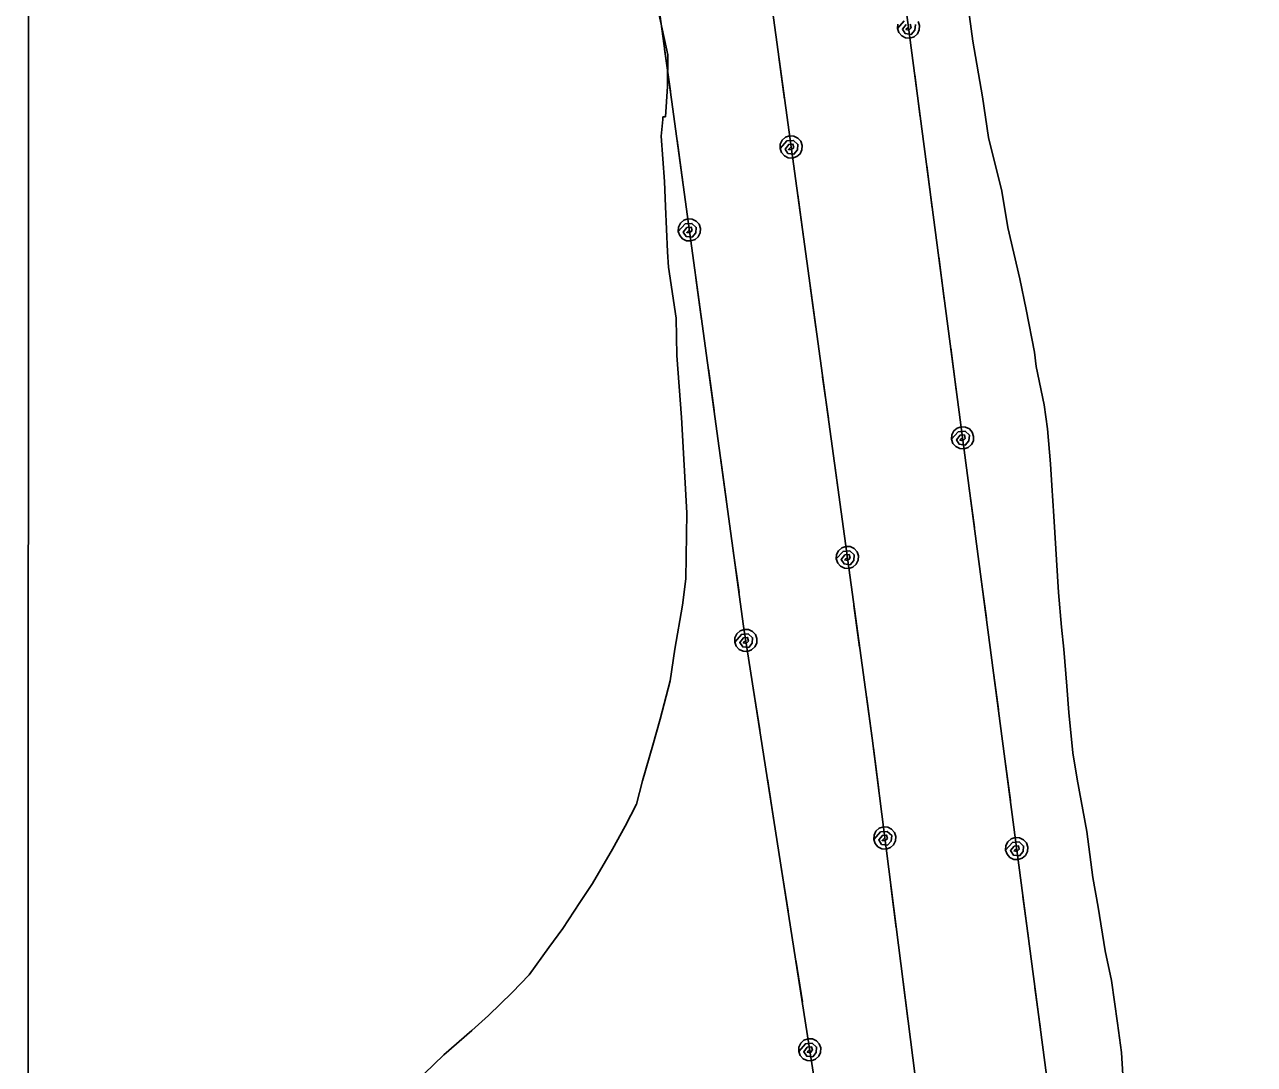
# Model space of a CAD drawing. Extents: x 3263578 to 3301413, y 764927 to 798602.
# Drawn here: x 3267728 to 3268720, y 783884 to 784722 of the extents above; entities that cross this region are included whole.
import ezdxf

# ---------------------------------------------------------------- set-up
doc = ezdxf.new("R2010")
doc.units = 0
for name, color, linetype in [('V-GRID-FRAM', 7, 'Continuous'), ('V-SITE-VEGE', 7, 'Continuous'), ('V-UTIL-LINE', 7, 'Continuous')]:
    doc.layers.add(name, color=color, linetype=linetype)

msp = doc.modelspace()

# ---------------------------------------------------------------- linework, layer by layer
at = {"layer": 'V-GRID-FRAM'}
msp.add_lwpolyline([(3267734.87, 794015.53), (3299171.18, 794017.82), (3299180.44, 775831.73), (3267728.26, 775829.44), (3267734.87, 794015.53)], dxfattribs=at)
at = {"layer": 'V-SITE-VEGE'}
for p, q in [((3267730.97, 783292.77), (3267731.53, 784821.69)), ((3268239.65, 784731.34), (3268246.89, 784697.88)), ((3268246.89, 784697.88), (3268246.48, 784672.33)), ((3268246.48, 784672.33), (3268244.98, 784647.91)), ((3268242.76, 784647.95), (3268242.72, 784645.73)), ((3268244.98, 784647.91), (3268242.76, 784647.95)), ((3268242.72, 784645.73), (3268241.4, 784632.41)), ((3268241.4, 784632.41), (3268244.14, 784595.7)), ((3268244.14, 784595.7), (3268244.93, 784575.69)), ((3268244.93, 784575.69), (3268246.57, 784539)), ((3268246.57, 784539), (3268247.48, 784526.76)), ((3268247.48, 784526.76), (3268253.48, 784485.55)), ((3268253.48, 784485.55), (3268254.12, 784455.54)), ((3268254.12, 784455.54), (3268257.75, 784405.48)), ((3268257.75, 784405.48), (3268262.08, 784328.74)), ((3268262.08, 784328.74), (3268261.22, 784275.42)), ((3268261.22, 784275.42), (3268258.66, 784254.35)), ((3268258.66, 784254.35), (3268252.54, 784218.89)), ((3268252.54, 784218.89), (3268248.79, 784193.39)), ((3268248.79, 784193.39), (3268240.52, 784162.41)), ((3268240.52, 784162.41), (3268234.62, 784141.39)), ((3268234.62, 784141.39), (3268226.39, 784112.64)), ((3268226.39, 784112.64), (3268221.64, 784093.82)), ((3268221.64, 784093.82), (3268212.47, 784076.19)), ((3268212.47, 784076.19), (3268202.17, 784057.47)), ((3268202.17, 784057.47), (3268186.17, 784029.95)), ((3268186.17, 784029.95), (3268175.92, 784014.55)), ((3268175.92, 784014.55), (3268162.25, 783993.66)), ((3268162.25, 783993.66), (3268150.89, 783978.29)), ((3268150.89, 783978.29), (3268134.98, 783956.32)), ((3268134.98, 783956.32), (3268121.42, 783942.09)), ((3268121.42, 783942.09), (3268102.23, 783923.51)), ((3268102.23, 783923.51), (3268088.71, 783911.51)), ((3268088.71, 783911.51), (3268066.17, 783891.87)), ((3268066.17, 783891.87), (3268024.41, 783851.42))]:
    msp.add_line(p, q, dxfattribs=at)
for points in [[(3268550.3, 784415.73), (3268543.65, 784446.66), (3268542.36, 784458.11), (3268535.85, 784492.54), (3268530.7, 784517.28), (3268520.97, 784558.85), (3268516, 784587.97), (3268505.47, 784631.33), (3268500.64, 784663.94), (3268492.8, 784708.95), (3268488.74, 784738.9)], [(3268614.74, 783857.61), (3268612.67, 783893.62), (3268609.24, 783917.41), (3268604.48, 783951.78), (3268599.3, 783975.64), (3268593.7, 784010.92), (3268589.4, 784034.75), (3268584.74, 784071.74), (3268576.8, 784114.12), (3268573.27, 784135.29), (3268570.18, 784167.83), (3268568.4, 784188.93), (3268566.09, 784218.82), (3268564.16, 784236.42), (3268561.78, 784264.56), (3268558.11, 784326.04), (3268556.46, 784350.64), (3268555.41, 784368.21), (3268553.03, 784396.34), (3268550.3, 784415.73)]]:
    msp.add_lwpolyline(points, dxfattribs=at)
at = {"layer": 'V-UTIL-LINE'}
for points in [[(3268411.53, 784147.11), (3268236.5, 785424.52), (3268065.32, 786699.9), (3267737.01, 789149.55)], [(3268409.45, 784958.93), (3268573.89, 783710.18), (3268827.39, 781864.99), (3268971.69, 780694.4), (3269579.31, 779719.37), (3271430.81, 776750.82), (3272074.85, 775829.76)], [(3268230.13, 784805.77), (3268307.95, 784237.21), (3268452.81, 783310.24), (3268587.31, 782316.49), (3268362.25, 781702.07), (3268263.07, 781437.2), (3268500.02, 781041.3), (3269699.69, 779084.34), (3270893.55, 777127.57), (3271403.45, 776393.36), (3271797.64, 775829.73)], [(3268437.38, 784725.24), (3268431.94, 784719.16), (3268433.07, 784715.84), (3268435.39, 784713.2), (3268438.54, 784711.64), (3268442.04, 784711.41), (3268445.37, 784712.54), (3268448.01, 784714.86), (3268449.56, 784718.01), (3268449.79, 784721.51), (3268448.66, 784724.84)], [(3268432.17, 784722.67), (3268431.94, 784719.16)], [(3268438.9, 784722.34), (3268435.96, 784718.69), (3268438.23, 784715.08), (3268443.04, 784714.41), (3268446.01, 784717.9), (3268446.4, 784722.35)], [(3268440.87, 784720.34), (3268438.73, 784718.41), (3268441, 784717.89), (3268442.99, 784719.78), (3268442.29, 784722.63)], [(3268248.89, 784668.71), (3268244.28, 784702.4)], [(3268340.93, 784662.3), (3268336.32, 784695.98)], [(3268450.39, 784647.99), (3268445.95, 784681.7)], [(3268258.93, 784595.39), (3268254.31, 784629.08)], [(3268346.23, 784623.66), (3268344.11, 784621.71), (3268346.38, 784621.21), (3268348.36, 784623.11), (3268347.64, 784625.95), (3268344.26, 784625.65), (3268341.33, 784621.99), (3268343.62, 784618.39), (3268348.44, 784617.74), (3268351.39, 784621.25), (3268351.75, 784625.7), (3268348.21, 784628.97), (3268342.72, 784628.54), (3268337.31, 784622.44), (3268338.46, 784619.12), (3268340.79, 784616.49), (3268343.95, 784614.95), (3268347.45, 784614.74), (3268350.77, 784615.89), (3268353.4, 784618.22), (3268354.94, 784621.37), (3268355.15, 784624.88), (3268354, 784628.2), (3268351.67, 784630.83), (3268348.51, 784632.36), (3268345.01, 784632.57), (3268341.69, 784631.43), (3268339.06, 784629.1), (3268337.52, 784625.94), (3268337.31, 784622.44)], [(3268460.05, 784574.63), (3268455.61, 784608.34)], [(3268356.14, 784551.33), (3268351.52, 784585.02)], [(3268264.21, 784556.76), (3268262.09, 784554.82), (3268264.36, 784554.32), (3268266.34, 784556.22), (3268265.62, 784559.06), (3268262.24, 784558.76), (3268259.31, 784555.1), (3268261.6, 784551.49), (3268266.42, 784550.85), (3268269.37, 784554.35), (3268269.74, 784558.81), (3268266.19, 784562.08), (3268260.7, 784561.65), (3268255.29, 784555.54), (3268256.44, 784552.22), (3268258.77, 784549.6), (3268261.93, 784548.06), (3268265.43, 784547.85), (3268268.75, 784548.99), (3268271.38, 784551.32), (3268272.92, 784554.48), (3268273.13, 784557.98), (3268271.98, 784561.3), (3268269.65, 784563.93), (3268266.5, 784565.47), (3268262.99, 784565.68), (3268259.67, 784564.54), (3268257.04, 784562.21), (3268255.51, 784559.05), (3268255.29, 784555.54)], [(3268469.71, 784501.26), (3268465.27, 784534.97)], [(3268274.11, 784484.43), (3268269.5, 784518.11)], [(3268366.18, 784478.02), (3268361.57, 784511.7)], [(3268479.38, 784427.9), (3268474.94, 784461.6)], [(3268284.15, 784411.11), (3268279.54, 784444.8)], [(3268376.23, 784404.7), (3268371.61, 784438.39)], [(3268484.47, 784389.2), (3268482.34, 784387.27), (3268484.61, 784386.75), (3268486.6, 784388.64), (3268485.89, 784391.49), (3268482.51, 784391.2), (3268479.56, 784387.55), (3268481.83, 784383.94), (3268486.65, 784383.27), (3268489.62, 784386.76), (3268490.01, 784391.21), (3268486.48, 784394.5), (3268480.98, 784394.1), (3268475.55, 784388.02), (3268476.68, 784384.7), (3268478.99, 784382.06), (3268482.14, 784380.5), (3268485.65, 784380.27), (3268488.97, 784381.4), (3268491.61, 784383.72), (3268493.16, 784386.87), (3268493.39, 784390.37), (3268492.27, 784393.7), (3268489.95, 784396.34), (3268486.8, 784397.89), (3268483.3, 784398.12), (3268479.97, 784396.99), (3268477.33, 784394.68), (3268475.78, 784391.53), (3268475.55, 784388.02)], [(3268294.18, 784337.79), (3268289.57, 784371.48)], [(3268386.27, 784331.39), (3268381.66, 784365.07)], [(3268494, 784316.85), (3268489.56, 784350.56)], [(3268391.57, 784292.75), (3268389.45, 784290.81), (3268391.72, 784290.3), (3268393.7, 784292.21), (3268392.98, 784295.05), (3268389.6, 784294.75), (3268386.67, 784291.08), (3268388.96, 784287.48), (3268393.78, 784286.83), (3268396.73, 784290.34), (3268397.1, 784294.79), (3268393.55, 784298.06), (3268388.06, 784297.64), (3268382.65, 784291.53), (3268383.8, 784288.21), (3268386.13, 784285.58), (3268389.29, 784284.05), (3268392.79, 784283.83), (3268396.11, 784284.98), (3268398.74, 784287.31), (3268400.28, 784290.47), (3268400.49, 784293.97), (3268399.34, 784297.29), (3268397.01, 784299.92), (3268393.85, 784301.46), (3268390.35, 784301.67), (3268387.03, 784300.52), (3268384.4, 784298.19), (3268382.87, 784295.03), (3268382.65, 784291.53)], [(3268304.21, 784264.48), (3268299.6, 784298.16)], [(3268503.66, 784243.49), (3268499.22, 784277.2)], [(3268401.48, 784220.43), (3268396.86, 784254.11)], [(3268309.72, 784225.88), (3268307.63, 784223.9), (3268309.91, 784223.44), (3268311.85, 784225.38), (3268311.08, 784228.21), (3268307.71, 784227.84), (3268304.85, 784224.12), (3268307.21, 784220.56), (3268312.04, 784220.01), (3268314.92, 784223.57), (3268315.2, 784228.03), (3268311.59, 784231.23), (3268306.11, 784230.7), (3268300.83, 784224.49), (3268302.03, 784221.2), (3268304.41, 784218.61), (3268307.6, 784217.14), (3268311.11, 784216.99), (3268314.4, 784218.2), (3268316.99, 784220.58), (3268318.46, 784223.76), (3268318.61, 784227.27), (3268317.4, 784230.57), (3268315.02, 784233.15), (3268311.84, 784234.63), (3268308.33, 784234.77), (3268305.03, 784233.57), (3268302.45, 784231.19), (3268300.97, 784228), (3268300.83, 784224.49)], [(3268513.32, 784170.12), (3268508.88, 784203.83)], [(3268320.99, 784153.74), (3268315.74, 784187.33)], [(3268411.53, 784147.11), (3268406.91, 784180.8)], [(3268411.53, 784147.11), (3268571.39, 782890.14), (3268740.09, 781681.15), (3268871.81, 780708.39), (3269952.3, 778944.99), (3271642.64, 776301.92), (3271967.18, 775831.85)], [(3268416.85, 784105.29), (3268412.56, 784139.02)], [(3268522.98, 784096.75), (3268518.54, 784130.46)], [(3268332.42, 784080.63), (3268327.17, 784114.22)], [(3268421.77, 784066.6), (3268419.62, 784064.68), (3268421.89, 784064.16), (3268423.89, 784066.04), (3268423.2, 784068.89), (3268419.81, 784068.62), (3268416.85, 784064.98), (3268419.1, 784061.36), (3268423.92, 784060.67), (3268426.9, 784064.14), (3268427.31, 784068.6), (3268423.79, 784071.9), (3268418.3, 784071.53), (3268412.84, 784065.47), (3268413.95, 784062.14), (3268416.25, 784059.49), (3268419.4, 784057.92), (3268422.9, 784057.68), (3268426.23, 784058.79), (3268428.88, 784061.09), (3268430.45, 784064.24), (3268430.69, 784067.74), (3268429.58, 784071.07), (3268427.27, 784073.72), (3268424.13, 784075.29), (3268420.63, 784075.53), (3268417.3, 784074.42), (3268414.65, 784072.12), (3268413.08, 784068.97), (3268412.84, 784065.47)], [(3268528.08, 784058.06), (3268525.94, 784056.12), (3268528.21, 784055.61), (3268530.2, 784057.5), (3268529.5, 784060.35), (3268526.11, 784060.06), (3268523.17, 784056.41), (3268525.44, 784052.8), (3268530.25, 784052.13), (3268533.22, 784055.62), (3268533.61, 784060.07), (3268530.08, 784063.36), (3268524.59, 784062.96), (3268519.15, 784056.88), (3268520.28, 784053.56), (3268522.6, 784050.92), (3268525.75, 784049.36), (3268529.25, 784049.13), (3268532.58, 784050.26), (3268535.22, 784052.58), (3268536.77, 784055.73), (3268537, 784059.23), (3268535.87, 784062.56), (3268533.55, 784065.2), (3268530.41, 784066.75), (3268526.9, 784066.98), (3268523.58, 784065.85), (3268520.94, 784063.54), (3268519.38, 784060.39), (3268519.15, 784056.88)], [(3268343.84, 784007.52), (3268338.59, 784041.11)], [(3268430.98, 783994.19), (3268426.69, 784027.91)], [(3268537.6, 783985.71), (3268533.16, 784019.42)], [(3268355.27, 783934.41), (3268350.02, 783968)], [(3268440.31, 783920.78), (3268436.02, 783954.51)], [(3268547.26, 783912.35), (3268542.82, 783946.06)], [(3268361.29, 783895.89), (3268359.2, 783893.91), (3268361.48, 783893.44), (3268363.43, 783895.39), (3268362.66, 783898.21), (3268359.28, 783897.85), (3268356.42, 783894.13), (3268358.78, 783890.57), (3268363.61, 783890.02), (3268366.49, 783893.57), (3268366.77, 783898.04), (3268363.17, 783901.24), (3268357.69, 783900.71), (3268352.4, 783894.5), (3268353.6, 783891.2), (3268355.98, 783888.62), (3268359.17, 783887.14), (3268362.68, 783887), (3268365.97, 783888.2), (3268368.56, 783890.58), (3268370.04, 783893.77), (3268370.18, 783897.28), (3268368.97, 783900.58), (3268366.59, 783903.16), (3268363.41, 783904.64), (3268359.9, 783904.78), (3268356.6, 783903.57), (3268354.02, 783901.19), (3268352.54, 783898.01), (3268352.4, 783894.5)]]:
    msp.add_lwpolyline(points, dxfattribs=at)

doc.saveas('drawing.dxf')
